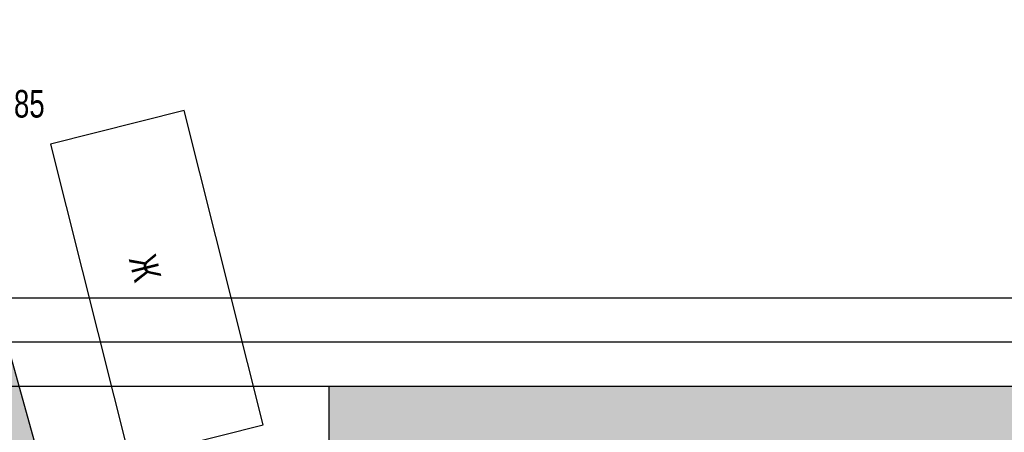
# Model space of a CAD drawing. Extents: x 0 to 667088, y 0 to 6446.
# Tile 513 of 518: x 3545 to 3589, y 448 to 466. Entities that reach past the tile are written whole.
import ezdxf

# ---------------------------------------------------------------- set-up
doc = ezdxf.new("R2010")
doc.units = 0
doc.header["$MEASUREMENT"] = 0
doc.linetypes.add('CONTI', pattern=[0])
for name, color, linetype in [('(002) Рамка', 7, 'Continuous'), ('NAD_M0', 7, 'CONTI'), ('PI_OT0', 172, 'CONTI'), ('STR_L0', 6, 'CONTI'), ('ZAPSK0', 250, 'CONTI')]:
    doc.layers.add(name, color=color, linetype=linetype)
doc.layers.add('.', color=7, linetype='Continuous', lineweight=15)
doc.styles.add('SHRFT', font='TXT', dxfattribs={"width": 0.75})

# ---------------------------------------------------------------- blocks, each defined once
blk = doc.blocks.new('rhy')
at = {"layer": 'STR_L0', "color": 0}
blk.add_lwpolyline([(1482.09116, 460.67), (1485.68116, 446.4), (1491.75116, 447.93), (1488.16116, 462.2), (1482.09116, 460.67)], dxfattribs=at)
at = {"layer": 'NAD_M0', "color": 7, "style": 'SHRFT', "width": 0.75}
blk.add_text('Ж', height=1.25, rotation=284, dxfattribs=at).set_placement((1485.64116, 455.46))
at = {"layer": 'PI_OT0', "color": 0, "style": 'SHRFT', "width": 0.75}
blk.add_text('494.85', height=1.25, dxfattribs=at).set_placement((1477.9935, 461.87467))
blk = doc.blocks.new('trhrty')
at = {"layer": '.', "linetype": 'Continuous', "true_color": 0xffffff, "transparency": 33554687}
h = blk.add_hatch(color=7, dxfattribs=at)
h.dxf.hatch_style = 1
h.paths.add_polyline_path([(1021.17, 71.211), (1086.594, 71.211), (1086.594, -11.197), (1021.17, -11.197)])
at = {"linetype": 'Continuous'}
blk.add_lwpolyline([(1021.17, 71.211), (1086.594, 71.211), (1086.594, -11.197), (1021.17, -11.197)], close=True, dxfattribs=at)

msp = doc.modelspace()

# ---------------------------------------------------------------- hatches: boundary and pattern name
at = {"layer": '.', "lineweight": 30, "true_color": 0xf15558}
h = msp.add_hatch(color=13, dxfattribs=at)
h.dxf.hatch_style = 1
h.paths.add_polyline_path([(3409.77627, 264.93068), (3353.21755, 255.19836), (3352.96317, 256.67664), (3409.5219, 266.40896)])
edge = h.paths.add_edge_path()
edge.add_arc((3576.91309, 283.54371), 4, 15.533649, 99.763532, ccw=False)
edge.add_line((3580.76698, 284.61493), (3585.45359, 267.75401))
edge.add_line((3585.45359, 267.75401), (3584.00838, 267.3523))
edge.add_line((3584.00838, 267.3523), (3579.0771, 285.09349))
edge.add_line((3579.0771, 285.09349), (3577.38953, 286.16244))
edge.add_line((3577.38953, 286.16244), (3354.52666, 247.8134))
edge.add_line((3354.52666, 247.8134), (3354.23504, 249.28527))
edge.add_line((3354.23504, 249.28527), (3576.23476, 287.48578))
h.paths.add_polyline_path([(3500.85497, 280.60301), (3500.6006, 282.08129), (3425.22295, 269.11071), (3425.47732, 267.63243)], flags=17)
edge = h.paths.add_edge_path()
edge.add_line((3380.08108, 383.98384), (3379.81765, 385.46053))
edge.add_line((3379.81765, 385.46053), (3540.98531, 414.21088))
edge.add_arc((3541.68777, 410.27305), 4, 15.533649, 100.114478, ccw=False)
edge.add_line((3545.54166, 411.34426), (3576.99863, 298.17225))
edge.add_arc((3573.14473, 297.10103), 4, -80.236468, 15.533649, ccw=False)
edge.add_line((3573.82306, 293.15897), (3504.79704, 281.28134))
edge.add_line((3504.79704, 281.28134), (3504.54266, 282.75962))
edge.add_line((3504.54266, 282.75962), (3574.90511, 294.8672))
edge.add_line((3574.90511, 294.8672), (3575.91658, 296.46401))
edge.add_line((3575.91658, 296.46401), (3543.85383, 411.81543))
edge.add_line((3543.85383, 411.81543), (3542.14062, 412.89329))
edge.add_line((3542.14062, 412.89329), (3380.08108, 383.98384))
h.paths.add_polyline_path([(3593.16138, 269.89644), (3594.60659, 270.29815), (3510.51078, 572.84773), (3509.06403, 572.45157)])
h.paths.add_polyline_path([(3417.40603, 267.76561), (3421.28088, 268.43238), (3421.53526, 266.9541), (3417.6604, 266.28734)], flags=17)

# ---------------------------------------------------------------- linework, layer by layer
at = {"color": 18, "lineweight": 30, "true_color": 0x000000}
for points in [[(3376.2392, 453.69009), (3705.58794, 453.69009), (3705.58794, 245.19328), (3376.2392, 245.19328)], [(3378.2392, 451.69009), (3703.58794, 451.69009), (3703.58794, 247.19328), (3378.2392, 247.19328)], [(3380.2392, 449.69009), (3607.66933, 449.69009), (3607.66933, 249.19328), (3380.2392, 249.19328)]]:
    msp.add_lwpolyline(points, close=True, dxfattribs=at)
at = {"layer": 'ZAPSK0', "color": 5, "lineweight": 30}
msp.add_lwpolyline([(3593.16138, 269.89644), (3594.60659, 270.29815), (3510.51078, 572.84773), (3509.06403, 572.45157)], close=True, dxfattribs=at)

# ---------------------------------------------------------------- block references
at = {"layer": '(002) Рамка', "color": 0}
msp.add_blockref('rhy', (2064.08216, 0), dxfattribs=at)

# ---------------------------------------------------------------- next in the draw order: block references
at = {"linetype": 'Continuous', "xscale": 0.7464960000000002, "yscale": 0.7464960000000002, "zscale": 0.7464960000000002}
msp.add_blockref('trhrty', (2796.53157, 396.53121), dxfattribs=at)

doc.saveas('drawing.dxf')
